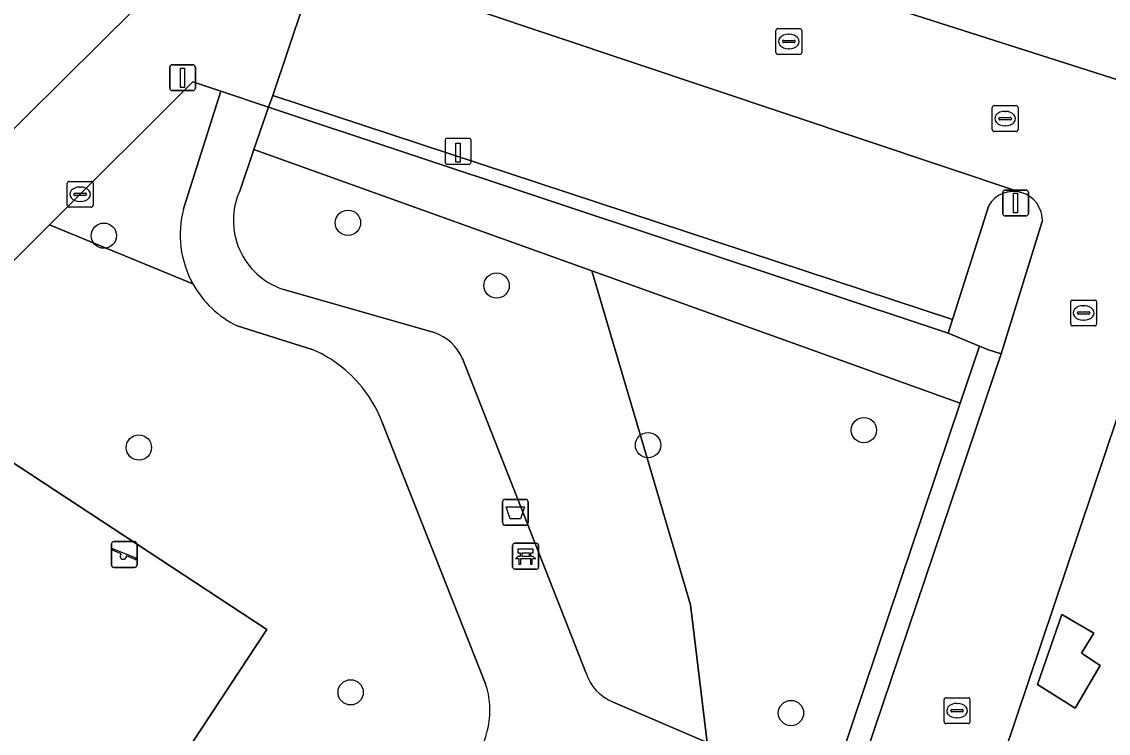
# Model space of a CAD drawing. Extents: x 159960 to 160866, y 382700 to 383354.
# Drawn here: x 160311.9 to 160353.88, y 383269.27 to 383296.77 of the extents above; entities that cross this region are included whole.
import ezdxf

# ---------------------------------------------------------------- set-up
doc = ezdxf.new("R2010")
doc.units = 0
for name, color, linetype in [('IMGEO_Afvalbak', 7, 'Continuous'), ('IMGEO_Bank', 7, 'Continuous'), ('IMGEO_Berm_open', 7, 'Continuous'), ('IMGEO_Boom', 7, 'Continuous'), ('IMGEO_Erf', 7, 'Continuous'), ('IMGEO_Groenvoorziening', 7, 'Continuous'), ('IMGEO_Kolk', 7, 'Continuous'), ('IMGEO_Laadpaal', 7, 'Continuous'), ('IMGEO_Lichtmast', 7, 'Continuous'), ('IMGEO_Pand', 7, 'Continuous'), ('IMGEO_Parkeervlak_open', 7, 'Continuous'), ('IMGEO_Rijbaan_lokaal_open', 7, 'Continuous'), ('IMGEO_Speelvoorziening', 7, 'Continuous'), ('IMGEO_Voetpad_halfverhard', 7, 'Continuous'), ('IMGEO_Voetpad_open', 7, 'Continuous')]:
    doc.layers.add(name, color=color, linetype=linetype)

msp = doc.modelspace()

# ---------------------------------------------------------------- linework, layer by layer
at = {"layer": 'IMGEO_Afvalbak'}
for p, q in [((160330.473, 383277.41), (160330.473, 383278.21)), ((160330.473, 383278.21), (160330.473, 383277.41)), ((160330.573, 383278.31), (160331.363, 383278.31)), ((160331.363, 383278.31), (160330.573, 383278.31)), ((160331.463, 383278.21), (160331.463, 383277.41)), ((160331.463, 383277.41), (160331.463, 383278.21)), ((160331.363, 383277.31), (160330.573, 383277.31)), ((160330.573, 383277.31), (160331.363, 383277.31))]:
    msp.add_line(p, q, dxfattribs=at)
msp.add_lwpolyline([(160330.616, 383278.024), (160331.32, 383278.024), (160331.171, 383277.554), (160330.765, 383277.554), (160330.616, 383278.024)], dxfattribs=at)
for centre, start, end in [((160330.573, 383278.21), 90, 180), ((160330.573, 383278.21), 90, 180), ((160331.363, 383278.21), 0, 90), ((160331.363, 383278.21), 360, 90), ((160330.573, 383277.41), 180, 270), ((160330.573, 383277.41), 180, 270), ((160331.363, 383277.41), 270, 0), ((160331.363, 383277.41), 270, 0)]:
    msp.add_arc(centre, 0.1, start, end, dxfattribs=at)
at = {"layer": 'IMGEO_Bank'}
for p, q in [((160330.866, 383275.688), (160330.866, 383276.529)), ((160330.866, 383276.529), (160330.866, 383275.688)), ((160330.941, 383276.613), (160331.782, 383276.613)), ((160331.782, 383276.613), (160330.941, 383276.613)), ((160331.866, 383276.538), (160331.866, 383275.697)), ((160331.866, 383275.697), (160331.866, 383276.538)), ((160331.563, 383276.011), (160331.17, 383276.011)), ((160331.175, 383276.119), (160331.175, 383276.225)), ((160331.219, 383276.225), (160331.219, 383276.119)), ((160331.507, 383276.231), (160331.225, 383276.231)), ((160331.225, 383276.113), (160331.507, 383276.113)), ((160331.513, 383276.119), (160331.513, 383276.225)), ((160331.557, 383276.225), (160331.557, 383276.119)), ((160331.791, 383275.613), (160330.95, 383275.613)), ((160330.95, 383275.613), (160331.791, 383275.613))]:
    msp.add_line(p, q, dxfattribs=at)
for points in [[(160331.169, 383276.231), (160331.083, 383276.231), (160331.083, 383276.392), (160331.646, 383276.392), (160331.646, 383276.231), (160331.563, 383276.231)], [(160331.113, 383276.011), (160330.971, 383276.011), (160331.083, 383276.113), (160331.169, 383276.113)], [(160331.163, 383276.004), (160331.163, 383275.797), (160331.12, 383275.797), (160331.12, 383276.004)], [(160331.563, 383276.113), (160331.646, 383276.113), (160331.758, 383276.011), (160331.619, 383276.011)], [(160331.613, 383276.004), (160331.613, 383275.797), (160331.569, 383275.797), (160331.569, 383276.004)]]:
    msp.add_lwpolyline(points, dxfattribs=at)
for centre, radius, start, end in [((160330.944, 383276.535), 0.0779, 92.4484, 184.2845), ((160330.944, 383276.535), 0.0779, 92.4484, 184.2845), ((160331.788, 383276.535), 0.0779, 2.4484, 94.2845), ((160331.788, 383276.535), 0.0779, 2.4484, 94.2845), ((160331.113, 383276.004), 0.00671, 2.8957, 87.1043), ((160331.17, 383276.004), 0.00671, 92.8957, 177.1043), ((160331.168, 383276.224), 0.00671, 2.8957, 87.1043), ((160331.168, 383276.12), 0.00671, 272.8957, 357.1043), ((160331.225, 383276.224), 0.00671, 92.8957, 177.1043), ((160331.225, 383276.12), 0.00671, 182.8957, 267.1043), ((160331.507, 383276.224), 0.00671, 2.8957, 87.1043), ((160331.507, 383276.12), 0.00671, 272.8957, 357.1043), ((160331.564, 383276.224), 0.00671, 92.8957, 177.1043), ((160331.564, 383276.12), 0.00671, 182.8957, 267.1043), ((160331.562, 383276.004), 0.00671, 2.8957, 87.1043), ((160331.619, 383276.004), 0.00671, 92.8957, 177.1043), ((160330.944, 383275.691), 0.0779, 182.4484, 274.2845), ((160330.944, 383275.691), 0.0779, 182.4484, 274.2845), ((160331.788, 383275.691), 0.0779, 272.4484, 4.2845), ((160331.788, 383275.691), 0.0779, 272.4484, 4.2845)]:
    msp.add_arc(centre, radius, start, end, dxfattribs=at)
at = {"layer": 'IMGEO_Berm_open'}
msp.add_lwpolyline([(160349.263, 383289.669), (160347.859, 383285.259), (160347.693, 383284.736), (160348.903, 383284.236), (160349.214, 383284.107), (160349.734, 383283.94), (160351.33, 383289.051)], dxfattribs=at)
for centre, radius, start, end in [((160350.218, 383289.097), 1.113, 74.8225, 149.1126), ((160350.217, 383289.097), 1.114, 357.6258, 74.7444)]:
    msp.add_arc(centre, radius, start, end, dxfattribs=at)
at = {"layer": 'IMGEO_Boom'}
for centre in [(160324.502, 383289.002), (160315.072, 383288.503), (160330.246, 383286.573), (160344.434, 383280.985), (160336.097, 383280.405), (160316.426, 383280.311), (160324.607, 383270.85), (160341.619, 383270.049)]:
    msp.add_circle(centre, 0.489, dxfattribs=at)
at = {"layer": 'IMGEO_Erf'}
for points in [[(160378.836, 383321.134), (160353.138, 383329.606), (160345.489, 383306.308), (160342.824, 383298.191), (160357.034, 383293.635)], [(160264.14, 383259.417), (160269.505, 383254.094), (160304.618, 383289.242), (160306.41, 383287.505), (160319.156, 383300.15)], [(160358.165, 383293.185), (160347.376, 383261.08)]]:
    msp.add_lwpolyline(points, dxfattribs=at)
msp.add_lwpolyline([(160351.148, 383271.148), (160352.083, 383273.86), (160353.317, 383273.142), (160352.844, 383272.368), (160353.565, 383271.882), (160352.604, 383270.242)], close=True, dxfattribs=at)
at = {"layer": 'IMGEO_Groenvoorziening'}
for points in [[(160318.149, 383289.545), (160319.591, 383294.082), (160318.506, 383294.443), (160312.972, 383288.918), (160318.511, 383286.644)], [(160334.751, 383270.472), (160338.379, 383268.914), (160337.735, 383274.236), (160333.924, 383287.143), (160320.868, 383291.831), (160320.319, 383290.229)], [(160318.511, 383286.644), (160312.972, 383288.918), (160305.461, 383281.418), (160305.67, 383280.945), (160304.511, 383279.528), (160299.328, 383274.152), (160292.793, 383267.778), (160289.091, 383263.883), (160285.807, 383260.309), (160285.1, 383257.232)], [(160321.969, 383286.436), (160327.838, 383284.757)], [(160323.124, 383284.105), (160320.222, 383285.02)], [(160328.931, 383283.757), (160333.694, 383271.614)], [(160329.823, 383271.184), (160325.813, 383281.324)]]:
    msp.add_lwpolyline(points, dxfattribs=at)
for points in [[(160321.429, 383293.471), (160320.868, 383291.831), (160333.924, 383287.143), (160348.161, 383282.031), (160348.903, 383284.236), (160347.693, 383284.736)], [(160348.161, 383282.031), (160333.924, 383287.143), (160337.735, 383274.236), (160338.379, 383268.914), (160343.068, 383266.901)], [(160307.012, 383251.487), (160321.363, 383273.273), (160311.342, 383279.874), (160296.991, 383258.088)], [(160307.012, 383251.487), (160296.991, 383258.088), (160311.342, 383279.874), (160321.363, 383273.273)]]:
    msp.add_lwpolyline(points, close=True, dxfattribs=at)
for centre, radius, start, end in [((160322.88, 383289.088), 2.804, 155.9784, 251.0408), ((160321.919, 383288.542), 3.901, 165.106, 209.1197), ((160321.912, 383288.514), 3.882, 208.8037, 244.1849), ((160327.239, 383283.005), 1.851, 23.9583, 71.1301), ((160321.162, 383279.527), 4.981, 49.2999, 66.8015), ((160321.149, 383279.504), 5.007, 21.3144, 49.3546), ((160335.465, 383272.193), 1.864, 198.1128, 247.46), ((160326.666, 383270.152), 3.321, 320.7755, 18.1001)]:
    msp.add_arc(centre, radius, start, end, dxfattribs=at)
at = {"layer": 'IMGEO_Kolk'}
for p, q in [((160341.036, 383295.582), (160341.036, 383296.434)), ((160341.111, 383296.508), (160341.963, 383296.508)), ((160342.037, 383296.434), (160342.037, 383295.582)), ((160341.295, 383296.002), (160341.295, 383296.014)), ((160341.338, 383296.051), (160341.736, 383296.051)), ((160341.524, 383296.288), (160341.549, 383296.288)), ((160341.779, 383296.014), (160341.779, 383296.002)), ((160341.733, 383295.965), (160341.335, 383295.965)), ((160341.547, 383295.728), (160341.522, 383295.728)), ((160341.963, 383295.508), (160341.111, 383295.508)), ((160349.468, 383293.528), (160350.32, 383293.528)), ((160349.393, 383292.602), (160349.393, 383293.454)), ((160349.695, 383293.071), (160350.093, 383293.071)), ((160349.881, 383293.308), (160349.906, 383293.308)), ((160350.394, 383293.454), (160350.394, 383292.602)), ((160349.652, 383293.022), (160349.652, 383293.034)), ((160350.09, 383292.985), (160349.692, 383292.985)), ((160349.904, 383292.748), (160349.879, 383292.748)), ((160350.136, 383293.034), (160350.136, 383293.022)), ((160350.32, 383292.528), (160349.468, 383292.528)), ((160313.73, 383290.602), (160314.582, 383290.602)), ((160313.655, 383289.676), (160313.655, 383290.528)), ((160313.957, 383290.145), (160314.355, 383290.145)), ((160314.143, 383290.382), (160314.168, 383290.382)), ((160314.656, 383290.528), (160314.656, 383289.676)), ((160313.914, 383290.096), (160313.914, 383290.108)), ((160314.352, 383290.059), (160313.954, 383290.059)), ((160314.166, 383289.822), (160314.141, 383289.822)), ((160314.398, 383290.108), (160314.398, 383290.096)), ((160314.582, 383289.602), (160313.73, 383289.602)), ((160352.426, 383285.089), (160352.426, 383285.941)), ((160352.501, 383286.015), (160353.353, 383286.015)), ((160353.427, 383285.941), (160353.427, 383285.089)), ((160352.685, 383285.509), (160352.685, 383285.521)), ((160352.728, 383285.558), (160353.126, 383285.558)), ((160352.914, 383285.795), (160352.939, 383285.795)), ((160353.169, 383285.521), (160353.169, 383285.509)), ((160353.123, 383285.472), (160352.725, 383285.472)), ((160352.937, 383285.235), (160352.912, 383285.235)), ((160353.353, 383285.015), (160352.501, 383285.015)), ((160347.534, 383269.716), (160347.534, 383270.568)), ((160347.609, 383270.642), (160348.461, 383270.642)), ((160348.022, 383270.422), (160348.047, 383270.422)), ((160348.535, 383270.568), (160348.535, 383269.716)), ((160347.793, 383270.136), (160347.793, 383270.148)), ((160348.231, 383270.099), (160347.833, 383270.099)), ((160347.836, 383270.185), (160348.234, 383270.185)), ((160348.277, 383270.148), (160348.277, 383270.136)), ((160348.461, 383269.642), (160347.609, 383269.642)), ((160348.045, 383269.862), (160348.02, 383269.862))]:
    msp.add_line(p, q, dxfattribs=at)
for points in [[(160341.036, 383295.582), (160341.036, 383296.434)], [(160341.111, 383296.508), (160341.963, 383296.508)], [(160342.037, 383296.434), (160342.037, 383295.582)], [(160341.963, 383295.508), (160341.111, 383295.508)], [(160349.468, 383293.528), (160350.32, 383293.528)], [(160349.393, 383292.602), (160349.393, 383293.454)], [(160350.394, 383293.454), (160350.394, 383292.602)], [(160350.32, 383292.528), (160349.468, 383292.528)], [(160313.73, 383290.602), (160314.582, 383290.602)], [(160313.655, 383289.676), (160313.655, 383290.528)], [(160314.656, 383290.528), (160314.656, 383289.676)], [(160314.582, 383289.602), (160313.73, 383289.602)], [(160352.426, 383285.089), (160352.426, 383285.941)], [(160352.501, 383286.015), (160353.353, 383286.015)], [(160353.427, 383285.941), (160353.427, 383285.089)], [(160353.353, 383285.015), (160352.501, 383285.015)], [(160347.534, 383269.716), (160347.534, 383270.568)], [(160347.609, 383270.642), (160348.461, 383270.642)], [(160348.535, 383270.568), (160348.535, 383269.716)], [(160348.461, 383269.642), (160347.609, 383269.642)]]:
    msp.add_lwpolyline(points, dxfattribs=at)
for centre, radius, start, end in [((160341.113, 383296.432), 0.0765, 91.552, 178.448), ((160341.113, 383296.432), 0.0765, 91.552, 178.448), ((160341.961, 383296.432), 0.0765, 1.552, 88.448), ((160341.961, 383296.432), 0.0765, 1.552, 88.448), ((160341.335, 383296.011), 0.0403, 85.8775, 175.7526), ((160341.332, 383296.001), 0.0366, 178.938, 274.7102), ((160341.736, 383296.008), 0.043, 264.8664, 352.4533), ((160341.74, 383296.013), 0.0386, 1.7309, 96.639), ((160341.113, 383295.584), 0.0765, 181.552, 268.448), ((160341.113, 383295.584), 0.0765, 181.552, 268.448), ((160341.961, 383295.584), 0.0765, 271.552, 358.448), ((160341.961, 383295.584), 0.0765, 271.552, 358.448), ((160349.47, 383293.452), 0.0765, 91.552, 178.448), ((160349.47, 383293.452), 0.0765, 91.552, 178.448), ((160350.318, 383293.452), 0.0765, 1.552, 88.448), ((160350.318, 383293.452), 0.0765, 1.552, 88.448), ((160349.692, 383293.031), 0.0403, 85.8775, 175.7526), ((160350.097, 383293.033), 0.0386, 1.7309, 96.639), ((160349.689, 383293.021), 0.0366, 178.938, 274.7102), ((160350.093, 383293.028), 0.043, 264.8664, 352.4533), ((160349.47, 383292.604), 0.0765, 181.552, 268.448), ((160349.47, 383292.604), 0.0765, 181.552, 268.448), ((160350.318, 383292.604), 0.0765, 271.552, 358.448), ((160350.318, 383292.604), 0.0765, 271.552, 358.448), ((160313.732, 383290.526), 0.0765, 91.552, 178.448), ((160313.732, 383290.526), 0.0765, 91.552, 178.448), ((160314.58, 383290.526), 0.0765, 1.552, 88.448), ((160314.58, 383290.526), 0.0765, 1.552, 88.448), ((160313.954, 383290.105), 0.0403, 85.8775, 175.7526), ((160314.359, 383290.107), 0.0386, 1.7309, 96.639), ((160313.951, 383290.095), 0.0366, 178.938, 274.7102), ((160314.355, 383290.102), 0.043, 264.8664, 352.4533), ((160313.732, 383289.678), 0.0765, 181.552, 268.448), ((160313.732, 383289.678), 0.0765, 181.552, 268.448), ((160314.58, 383289.678), 0.0765, 271.552, 358.448), ((160314.58, 383289.678), 0.0765, 271.552, 358.448), ((160352.503, 383285.939), 0.0765, 91.552, 178.448), ((160352.503, 383285.939), 0.0765, 91.552, 178.448), ((160353.351, 383285.939), 0.0765, 1.552, 88.448), ((160353.351, 383285.939), 0.0765, 1.552, 88.448), ((160352.725, 383285.518), 0.0403, 85.8775, 175.7526), ((160352.722, 383285.508), 0.0366, 178.938, 274.7102), ((160353.126, 383285.515), 0.043, 264.8664, 352.4533), ((160353.13, 383285.52), 0.0386, 1.7309, 96.639), ((160352.503, 383285.091), 0.0765, 181.552, 268.448), ((160352.503, 383285.091), 0.0765, 181.552, 268.448), ((160353.351, 383285.091), 0.0765, 271.552, 358.448), ((160353.351, 383285.091), 0.0765, 271.552, 358.448), ((160347.611, 383270.566), 0.0765, 91.552, 178.448), ((160347.611, 383270.566), 0.0765, 91.552, 178.448), ((160348.459, 383270.566), 0.0765, 1.552, 88.448), ((160348.459, 383270.566), 0.0765, 1.552, 88.448), ((160347.833, 383270.145), 0.0403, 85.8775, 175.7526), ((160347.83, 383270.135), 0.0366, 178.938, 274.7102), ((160348.234, 383270.142), 0.043, 264.8664, 352.4533), ((160348.238, 383270.147), 0.0386, 1.7309, 96.639), ((160347.611, 383269.718), 0.0765, 181.552, 268.448), ((160347.611, 383269.718), 0.0765, 181.552, 268.448), ((160348.459, 383269.718), 0.0765, 271.552, 358.448), ((160348.459, 383269.718), 0.0765, 271.552, 358.448)]:
    msp.add_arc(centre, radius, start, end, dxfattribs=at)
for centre, major_axis, ratio, start_param, end_param in [((160341.523, 383296.008), (-0.387, 0.002), 0.722429, 4.712389, 7.853982), ((160341.548, 383296.008), (-0.39, 0.002), 0.717154, 1.570796, 4.712389), ((160349.88, 383293.028), (-0.387, 0.002), 0.722429, 4.712389, 7.853982), ((160349.905, 383293.028), (-0.39, 0.002), 0.717154, 1.570796, 4.712389), ((160314.142, 383290.102), (-0.387, 0.002), 0.722429, 4.712389, 7.853982), ((160314.167, 383290.102), (-0.39, 0.002), 0.717154, 1.570796, 4.712389), ((160352.913, 383285.515), (-0.387, 0.002), 0.722429, 4.712389, 7.853982), ((160352.938, 383285.515), (-0.39, 0.002), 0.717154, 1.570796, 4.712389), ((160348.021, 383270.142), (-0.387, 0.002), 0.722429, 4.712389, 7.853982), ((160348.046, 383270.142), (-0.39, 0.002), 0.717154, 1.570796, 4.712389)]:
    msp.add_ellipse(centre, major_axis=major_axis, ratio=ratio, start_param=start_param, end_param=end_param, dxfattribs=at)
at = {"layer": 'IMGEO_Laadpaal'}
for p, q in [((160329.173, 383292.262), (160328.332, 383292.262)), ((160329.173, 383292.262), (160328.332, 383292.262)), ((160328.257, 383292.178), (160328.257, 383291.337)), ((160328.257, 383292.178), (160328.257, 383291.337)), ((160329.257, 383291.346), (160329.257, 383292.187)), ((160329.257, 383291.346), (160329.257, 383292.187)), ((160328.341, 383291.262), (160329.182, 383291.262)), ((160328.341, 383291.262), (160329.182, 383291.262))]:
    msp.add_line(p, q, dxfattribs=at)
msp.add_lwpolyline([(160328.672, 383292.075), (160328.832, 383292.075), (160328.832, 383291.342), (160328.672, 383291.342), (160328.672, 383292.075)], dxfattribs=at)
for centre, start, end in [((160328.335, 383292.184), 92.4484, 184.2845), ((160328.335, 383292.184), 92.4484, 184.2845), ((160329.179, 383292.184), 2.4484, 94.2845), ((160329.179, 383292.184), 2.4484, 94.2845), ((160328.335, 383291.34), 182.4484, 274.2845), ((160328.335, 383291.34), 182.4484, 274.2845), ((160329.179, 383291.34), 272.4484, 4.2845), ((160329.179, 383291.34), 272.4484, 4.2845)]:
    msp.add_arc(centre, 0.0779, start, end, dxfattribs=at)
at = {"layer": 'IMGEO_Lichtmast'}
for p, q in [((160317.617, 383294.208), (160317.617, 383295.008)), ((160317.617, 383295.008), (160317.617, 383294.208)), ((160317.717, 383295.108), (160318.507, 383295.108)), ((160318.507, 383295.108), (160317.717, 383295.108)), ((160318.607, 383295.008), (160318.607, 383294.208)), ((160318.607, 383294.208), (160318.607, 383295.008)), ((160318.507, 383294.108), (160317.717, 383294.108)), ((160317.717, 383294.108), (160318.507, 383294.108)), ((160349.8, 383289.365), (160349.8, 383290.165)), ((160349.8, 383290.165), (160349.8, 383289.365)), ((160349.9, 383290.265), (160350.69, 383290.265)), ((160350.69, 383290.265), (160349.9, 383290.265)), ((160350.79, 383290.165), (160350.79, 383289.365)), ((160350.79, 383289.365), (160350.79, 383290.165)), ((160350.69, 383289.265), (160349.9, 383289.265)), ((160349.9, 383289.265), (160350.69, 383289.265))]:
    msp.add_line(p, q, dxfattribs=at)
for points in [[(160318.037, 383294.983), (160318.187, 383294.983), (160318.187, 383294.233), (160318.037, 383294.233), (160318.037, 383294.983)], [(160350.22, 383290.14), (160350.37, 383290.14), (160350.37, 383289.39), (160350.22, 383289.39), (160350.22, 383290.14)]]:
    msp.add_lwpolyline(points, dxfattribs=at)
for centre, start, end in [((160317.717, 383295.008), 90, 180), ((160317.717, 383295.008), 90, 180), ((160318.507, 383295.008), 0, 90), ((160318.507, 383295.008), 360, 90), ((160317.717, 383294.208), 180, 270), ((160317.717, 383294.208), 180, 270), ((160318.507, 383294.208), 270, 0), ((160318.507, 383294.208), 270, 0), ((160349.9, 383290.165), 90, 180), ((160349.9, 383290.165), 90, 180), ((160350.69, 383290.165), 0, 90), ((160350.69, 383290.165), 360, 90), ((160349.9, 383289.365), 180, 270), ((160349.9, 383289.365), 180, 270), ((160350.69, 383289.365), 270, 0), ((160350.69, 383289.365), 270, 0)]:
    msp.add_arc(centre, 0.1, start, end, dxfattribs=at)
at = {"layer": 'IMGEO_Pand'}
msp.add_lwpolyline([(160352.083, 383273.86), (160351.148, 383271.148), (160352.604, 383270.242), (160353.565, 383271.882), (160352.844, 383272.368), (160353.317, 383273.142)], close=True, dxfattribs=at)
at = {"layer": 'IMGEO_Parkeervlak_open'}
msp.add_lwpolyline([(160350.51, 383290.172), (160323.389, 383299.274), (160321.596, 383293.927), (160347.859, 383285.259), (160349.263, 383289.669)], dxfattribs=at)
msp.add_arc((160350.218, 383289.097), 1.113, 74.8225, 149.1126, dxfattribs=at)
at = {"layer": 'IMGEO_Rijbaan_lokaal_open'}
for points in [[(160347.376, 383261.08), (160358.165, 383293.185), (160357.01, 383293.562), (160357.034, 383293.635), (160342.824, 383298.191), (160339.462, 383299.288), (160324.844, 383304.055), (160323.389, 383299.274), (160350.51, 383290.172)], [(160351.33, 383289.051), (160349.734, 383283.94), (160342.893, 383263.638)]]:
    msp.add_lwpolyline(points, dxfattribs=at)
msp.add_arc((160350.217, 383289.097), 1.114, 357.6258, 74.7444, dxfattribs=at)
at = {"layer": 'IMGEO_Speelvoorziening'}
for p, q in [((160315.363, 383275.774), (160315.363, 383276.574)), ((160315.363, 383276.574), (160315.363, 383275.774)), ((160315.746, 383276.202), (160315.407, 383276.339)), ((160315.432, 383276.399), (160316.308, 383276.046)), ((160315.463, 383276.674), (160316.253, 383276.674)), ((160316.253, 383276.674), (160315.463, 383276.674)), ((160316.353, 383276.574), (160316.353, 383275.774)), ((160316.353, 383275.774), (160316.353, 383276.574)), ((160316.284, 383275.986), (160315.944, 383276.123)), ((160316.253, 383275.674), (160315.463, 383275.674)), ((160315.463, 383275.674), (160316.253, 383275.674))]:
    msp.add_line(p, q, dxfattribs=at)
for centre, radius, start, end in [((160315.463, 383276.574), 0.1, 90, 180), ((160315.463, 383276.574), 0.1, 90, 180), ((160315.42, 383276.369), 0.0327, 68.078, 248.078), ((160316.253, 383276.574), 0.1, 0, 90), ((160316.253, 383276.574), 0.1, 360, 90), ((160315.825, 383276.112), 0.12, 130.9928, 5.1632), ((160316.296, 383276.016), 0.0327, 248.078, 68.078), ((160315.463, 383275.774), 0.1, 180, 270), ((160315.463, 383275.774), 0.1, 180, 270), ((160316.253, 383275.774), 0.1, 270, 0), ((160316.253, 383275.774), 0.1, 270, 0)]:
    msp.add_arc(centre, radius, start, end, dxfattribs=at)
at = {"layer": 'IMGEO_Voetpad_halfverhard'}
for points in [[(160320.319, 383290.229), (160320.868, 383291.831), (160321.429, 383293.471), (160319.591, 383294.082), (160318.149, 383289.545)], [(160327.838, 383284.757), (160321.969, 383286.436)], [(160320.222, 383285.02), (160323.124, 383284.105)], [(160333.694, 383271.614), (160328.931, 383283.757)], [(160325.813, 383281.324), (160329.823, 383271.184)], [(160333.881, 383268.835), (160342.487, 383265.176), (160343.068, 383266.901), (160338.379, 383268.914), (160334.751, 383270.472)]]:
    msp.add_lwpolyline(points, dxfattribs=at)
for centre, radius, start, end in [((160322.88, 383289.088), 2.804, 155.9784, 251.0408), ((160321.919, 383288.542), 3.901, 165.106, 209.1197), ((160321.912, 383288.514), 3.882, 208.8037, 244.1849), ((160327.239, 383283.005), 1.851, 23.9583, 71.1301), ((160321.162, 383279.527), 4.981, 49.2999, 66.8015), ((160321.149, 383279.504), 5.007, 21.3144, 49.3546), ((160335.465, 383272.193), 1.864, 198.1128, 247.46), ((160326.666, 383270.152), 3.321, 320.7755, 18.1001)]:
    msp.add_arc(centre, radius, start, end, dxfattribs=at)
at = {"layer": 'IMGEO_Voetpad_open'}
for points in [[(160319.156, 383300.15), (160306.41, 383287.505), (160304.618, 383289.242), (160269.505, 383254.094), (160264.14, 383259.417)], [(160263.358, 383242.823), (160270.515, 383250), (160272.022, 383251.508), (160278.735, 383258.237), (160279.822, 383259.327), (160303.64, 383283.203), (160305.362, 383281.515), (160305.461, 383281.418), (160312.972, 383288.918), (160318.506, 383294.443), (160319.591, 383294.082), (160321.429, 383293.471), (160321.596, 383293.927), (160323.389, 383299.274)], [(160349.734, 383283.94), (160349.214, 383284.107), (160348.903, 383284.236), (160348.161, 383282.031), (160343.068, 383266.901), (160342.487, 383265.176), (160341.32, 383261.279)], [(160342.893, 383263.638), (160349.734, 383283.94)]]:
    msp.add_lwpolyline(points, dxfattribs=at)
msp.add_lwpolyline([(160321.596, 383293.927), (160321.429, 383293.471), (160347.693, 383284.736), (160347.859, 383285.259)], close=True, dxfattribs=at)

doc.saveas('drawing.dxf')
